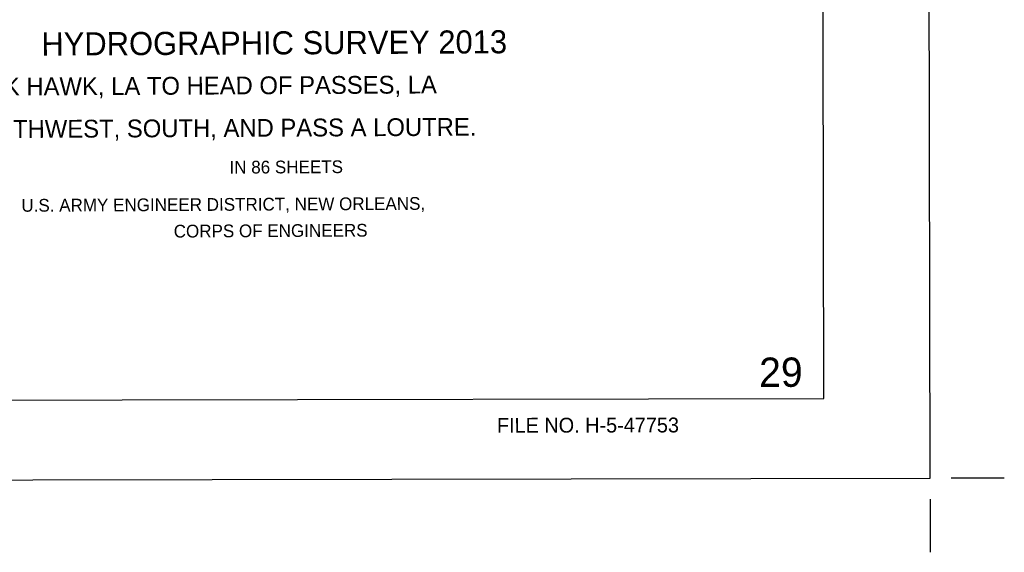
# Model space of a CAD drawing. Extents: x 3329297 to 3367176, y 649250 to 674653.
# Drawn here: x 3359440 to 3367176, y 649320 to 653503 of the extents above; entities that cross this region are included whole.
import ezdxf

# ---------------------------------------------------------------- set-up
doc = ezdxf.new("R2010")
doc.units = 0
for name, color, linetype in [('G-ANNO-NPLT', 7, 'Continuous'), ('V-ANNO-DIMS', 7, 'Continuous'), ('V-ANNO-SYMB', 7, 'Continuous'), ('V-ANNO-TEXT', 7, 'Continuous')]:
    doc.layers.add(name, color=color, linetype=linetype)

msp = doc.modelspace()

# ---------------------------------------------------------------- linework, layer by layer
at = {"layer": 'G-ANNO-NPLT'}
msp.add_lwpolyline([(3329926.3, 649833.7), (3366592.9, 649903), (3366547.2, 674069.7), (3329880.6, 674000.3)], close=True, dxfattribs=at)
at = {"layer": 'V-ANNO-DIMS'}
for p, q in [((3366759.5, 649903.3), (3367176.2, 649904.1)), ((3366593.2, 649736.4), (3366594, 649319.7))]:
    msp.add_line(p, q, dxfattribs=at)
at = {"layer": 'V-ANNO-SYMB'}
msp.add_lwpolyline([(3332675.2, 650464), (3365758.4, 650526.5), (3365715, 673443), (3332631.9, 673380.5), (3332675.2, 650464)], dxfattribs=at)

# ---------------------------------------------------------------- texts
at = {"layer": 'V-ANNO-TEXT'}
for s, height, rotation, p in [('HYDROGRAPHIC SURVEY 2013', 181.7, 0.28407, (3359610.6, 653220.7)), ('BLACK HAWK, LA TO HEAD OF PASSES, LA', 140, 0.28407, (3358826.8, 652904.6)), ('ALSO SOUTHWEST, SOUTH, AND PASS A LOUTRE.', 140, 0.28407, (3358430.5, 652569)), ('IN 86 SHEETS', 100, 0.28407, (3361088.4, 652293.7)), ('U.S. ARMY ENGINEER DISTRICT, NEW ORLEANS,', 100, 0.28407, (3359453.1, 651994.1)), ('CORPS OF ENGINEERS', 100, 0.28407, (3360650.1, 651791.6)), ('29', 230, 0.1083, (3365250.1, 650618.9)), ('FILE NO. H-5-47753', 116.66, 0.10832, (3363189.4, 650258.6))]:
    msp.add_text(s, height=height, rotation=rotation, dxfattribs=at).set_placement(p)

doc.saveas('drawing.dxf')
